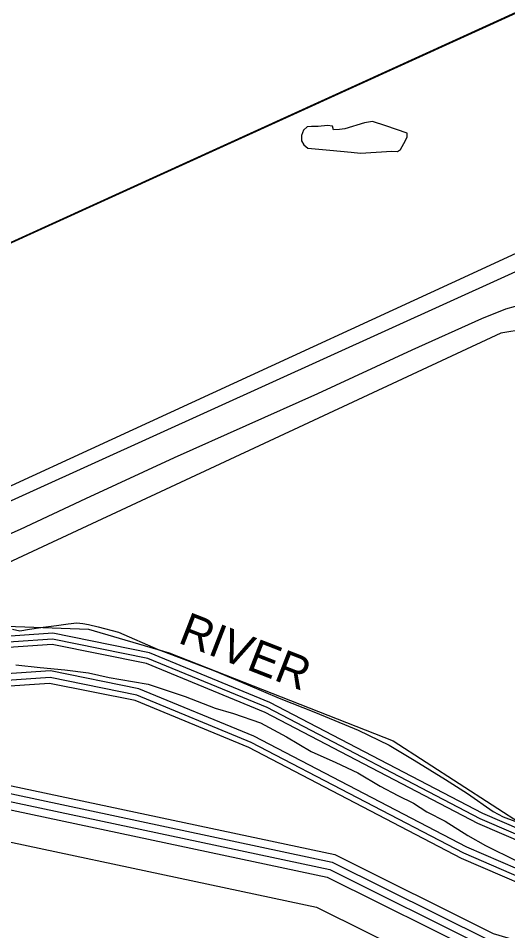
# Model space of a CAD drawing. Extents: x 2206922 to 2357709, y 510027 to 673830.
# Drawn here: x 2273895 to 2276381, y 593879 to 598510 of the extents above; entities that cross this region are included whole.
import ezdxf

# ---------------------------------------------------------------- set-up
doc = ezdxf.new("R2010")
doc.units = 0
for name, color, linetype in [('Exist Hydrographic Buffer Line', 7, 'Continuous'), ('Exist Hydrographic Lake Shore', 7, 'Continuous'), ('Exist Hydrographic Misc Water Feature', 7, 'Continuous'), ('Exist Hydrographic Pond Under 1500 Sq Ft', 7, 'Continuous'), ('Exist Hydrographic River Shore', 7, 'Continuous'), ('Exist Hydrographic River Shore Label', 7, 'Continuous'), ('Exist Railroad Siding', 7, 'Continuous'), ('Exist Road Non-System Type 51', 7, 'Continuous'), ('Exist Utilities Electrical Transmission Line', 7, 'Continuous')]:
    doc.layers.add(name, color=color, linetype=linetype)

msp = doc.modelspace()

# ---------------------------------------------------------------- linework, layer by layer
at = {"layer": 'Exist Hydrographic Buffer Line'}
for points in [[(2280050.9, 595138.8), (2279255.6, 595078.4), (2278786.3, 594958.4), (2278425.1, 594812.1), (2277868.3, 594302.4), (2277306.3, 594109), (2276728.8, 594208.1), (2276229.9, 594423.1), (2275148.5, 594986.9), (2274545.9, 595235.4), (2274067.6, 595331.9), (2273475.5, 595291.6), (2271850.6, 595035.1), (2271322, 595075.6)], [(2280052.8, 595165.8), (2279251.2, 595104.9), (2278777.9, 594983.9), (2278410.6, 594835.1), (2277854.3, 594325.9), (2277304, 594136.6), (2276736.5, 594234), (2276241.4, 594447.3), (2275159.9, 595011.2), (2274553.8, 595261.2), (2274069.4, 595358.9), (2273472.5, 595318.3), (2271849.6, 595062.1), (2271324.1, 595102.3)], [(2280041.2, 595004.5), (2279277.3, 594946.4), (2278828, 594831.5), (2278497.3, 594697.6), (2277937.8, 594185.5), (2277317.3, 593971.9), (2276690.7, 594079.5), (2276172.7, 594302.7), (2275092.3, 594866), (2274507, 595107.4), (2274058.8, 595197.8), (2273490.5, 595159.1), (2271856, 594901.1), (2271212.2, 594950.4)], [(2280038.8, 594970.1), (2279282.9, 594912.6), (2278838.7, 594799.1), (2278515.8, 594668.3), (2277955.6, 594155.5), (2277320.2, 593936.8), (2276680.9, 594046.6), (2276158, 594271.9), (2275077.8, 594835), (2274497, 595074.6), (2274056.6, 595163.4), (2273494.3, 595125.2), (2271857.4, 594866.8), (2271248.4, 594913.4)], [(2272721, 593822.7), (2272786.6, 593913.3), (2272785.8, 594399.9), (2273028.6, 594725.2), (2273146.3, 594725.5), (2275490.4, 594227.2), (2276289.9, 593829.4)], [(2272769, 593801.3), (2272822.5, 593895.9), (2272825.8, 594386.8), (2273048.9, 594685.3), (2273142.4, 594685.5), (2275477.1, 594189.2), (2276271.9, 593793.7)], [(2272858.6, 593878.5), (2272870.5, 593930.8), (2272866, 594373.7), (2273068.8, 594645.4), (2273138.1, 594645.5), (2275463.8, 594151.1), (2276254.1, 593757.8)], [(2273002.5, 593808.8), (2273026.3, 593882.1), (2273030.6, 593930.8), (2273026.5, 594321.3), (2273148.1, 594479.8), (2275410.7, 593998.8), (2276182.9, 593614.6)]]:
    msp.add_lwpolyline(points, dxfattribs=at)
at = {"layer": 'Exist Hydrographic Lake Shore'}
msp.add_lwpolyline([(2272472.5, 592726.3), (2272460.6, 592920), (2272190.5, 593223.9), (2272193.6, 593817.5), (2272717.5, 593862.6), (2272750.5, 593930.8), (2272745.6, 594413), (2273008.5, 594765.2), (2273150.6, 594765.5), (2275503.6, 594265.3), (2276307.6, 593865.3), (2276724.7, 593742), (2277233.6, 593689.1), (2277591.6, 593708.1), (2277964.6, 593880.9), (2279148.6, 594591.5), (2279472.8, 594693.2), (2279788.7, 594722.9), (2280180.6, 594659.1)], dxfattribs=at)
at = {"layer": 'Exist Hydrographic Misc Water Feature'}
for points in [[(2275633.6, 597826), (2275793.1, 597835.2), (2275821.4, 597833.8), (2275837, 597844), (2275862.6, 597890), (2275870.2, 597907.9), (2275870.4, 597926.2), (2275761.9, 597964.8), (2275693.9, 597986.5), (2275654.1, 597979.9), (2275554, 597949.1), (2275526.1, 597944.8), (2275496.4, 597944.4), (2275492.1, 597962.5), (2275466, 597966.4), (2275418.1, 597959.9), (2275384, 597961.4), (2275362.1, 597959.4), (2275344.4, 597941.4), (2275334.6, 597914.9), (2275334.6, 597887.3), (2275344.9, 597867.1), (2275365.4, 597851.4), (2275477.3, 597840.2), (2275585.6, 597829.6), (2275633.6, 597826)], [(2273882.6, 595228.8), (2274006.7, 595215.8), (2274132.6, 595203.3), (2274251.3, 595188.3), (2274357.1, 595163.4), (2274475.6, 595144.3), (2274555.4, 595131.1), (2274743.6, 595067), (2274896.2, 595008.3), (2274988.7, 594981.4), (2275125, 594934.5), (2275257.7, 594863.8), (2275382.2, 594789.1), (2275508.7, 594732.3), (2275619.4, 594679.6), (2275733.6, 594612.5), (2275823.9, 594565.6), (2275902.4, 594526.2), (2275970.9, 594483.1), (2276063.4, 594435.9), (2276177.8, 594363), (2276268.2, 594311.7), (2276424.9, 594233.4)]]:
    msp.add_lwpolyline(points, dxfattribs=at)
at = {"layer": 'Exist Hydrographic Pond Under 1500 Sq Ft'}
msp.add_lwpolyline([(2277070.6, 594204), (2277552.7, 594351.7), (2277593.7, 594377.1), (2277566.6, 594590.8), (2276469.6, 596931.7), (2276345.7, 596911.2), (2273741.6, 595698.1), (2273776.6, 595507.2), (2273835.7, 595424), (2274252.5, 595409), (2274661.6, 595289.2), (2275798.6, 594843.1), (2276636.7, 594301.3), (2276936.7, 594210), (2277070.6, 594204)], dxfattribs=at)
at = {"layer": 'Exist Hydrographic River Shore'}
for points in [[(2280055, 595195.4), (2279246.4, 595134), (2278768.7, 595011.9), (2278394.6, 594860.4), (2277839, 594351.7), (2277301.6, 594166.8), (2276744.9, 594262.4), (2276254.1, 594473.9), (2275172.3, 595037.8), (2274562.3, 595289.4), (2274071.4, 595388.5), (2273469.2, 595347.5), (2271848.4, 595091.7), (2271326.3, 595131.6)], [(2280036.7, 594940.8), (2279287.6, 594883.9), (2278847.8, 594771.5), (2278531.6, 594643.4), (2277970.8, 594130.1), (2277322.6, 593907), (2276672.6, 594018.6), (2276145.6, 594245.7), (2275065.6, 594808.7), (2274488.6, 595046.7), (2274054.7, 595134.2), (2273497.5, 595096.4), (2271858.6, 594837.6), (2271275.6, 594882.2)]]:
    msp.add_lwpolyline(points, dxfattribs=at)
at = {"layer": 'Exist Railroad Siding'}
for points in [[(2277967.2, 599240.3), (2273765.5, 597327.8), (2273670, 597270.9), (2273652.9, 597262.8)], [(2277960.6, 599240.8), (2273759, 597328.3)]]:
    msp.add_lwpolyline(points, dxfattribs=at)
at = {"layer": 'Exist Road Non-System Type 51'}
for points in [[(2277564.5, 594796.9), (2277510.4, 594924.8), (2277417.1, 595141.1), (2277242.6, 595529.5), (2277065.7, 595905.7), (2276903.5, 596267.1), (2276758.6, 596601.4), (2276621, 596891.5), (2276579.2, 596975.1), (2276544.8, 597016.9), (2276525.1, 597029.2), (2276488.3, 597043.9), (2276449, 597048.9), (2276419.5, 597046.4), (2276370.3, 597034.1), (2276247.5, 596984.9), (2275893.7, 596825.1), (2275414.5, 596603.9), (2274687.2, 596279.4), (2274237.6, 596070.4), (2273904.6, 595915.5), (2273645.4, 595802.4)], [(2273866.6, 595409.1), (2273903.4, 595401.7), (2273952.6, 595409.1), (2274021.4, 595418.9), (2274090.1, 595428.7), (2274149.1, 595436.1), (2274193.3, 595441), (2274222.8, 595438.6), (2274252.3, 595433.7), (2274301.5, 595421.4), (2274404.7, 595394.3), (2274606.1, 595305.8), (2274763.4, 595246.8), (2274891.2, 595197.6), (2275060.7, 595126.3), (2275220.4, 595060), (2275404.7, 594986.2), (2275620.9, 594897.7), (2275778.2, 594821.5), (2275905.9, 594745.3), (2276065.7, 594646.9), (2276176.2, 594575.7), (2276306.4, 594484.7), (2276358, 594457.6), (2276476, 594413.4)]]:
    msp.add_lwpolyline(points, dxfattribs=at)
at = {"layer": 'Exist Utilities Electrical Transmission Line'}
for points in [[(2280429.1, 599386.5), (2279945.4, 599033.6), (2279554.2, 598762), (2276202.5, 597215.3), (2273346.6, 595901.2), (2272928.5, 595719.3), (2272512.5, 595535.4), (2272145.9, 595392.1), (2272049.1, 595358.1)], [(2272051.3, 595276.1), (2272178.6, 595328.5), (2272535, 595473.8), (2272963.1, 595651.7), (2273381.1, 595845.5), (2276661.1, 597333.5), (2279596.8, 598700.4), (2280516.9, 599374.7)]]:
    msp.add_lwpolyline(points, dxfattribs=at)

# ---------------------------------------------------------------- texts
at = {"layer": 'Exist Hydrographic River Shore Label'}
msp.add_text('RIVER', height=167.32, rotation=338.7593, dxfattribs=at).set_placement((2274701.2, 595342.7))

doc.saveas('drawing.dxf')
